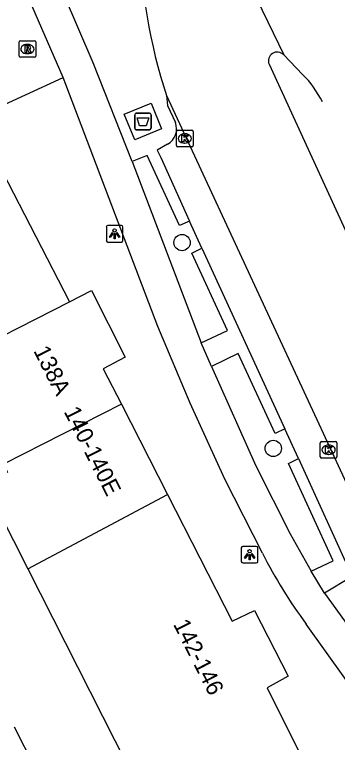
# Model space of a CAD drawing. Extents: x 161845 to 162341, y 381620 to 382158.
# Drawn here: x 162286.56 to 162305.98, y 381712.5 to 381756.3 of the extents above; entities that cross this region are included whole.
import ezdxf

# ---------------------------------------------------------------- set-up
doc = ezdxf.new("R2010")
doc.units = 0
for name, color, linetype in [('IMGEO_Afval_apart_plaats', 7, 'Continuous'), ('IMGEO_Boom', 7, 'Continuous'), ('IMGEO_Kolk', 7, 'Continuous'), ('IMGEO_Lichtpunt', 7, 'Continuous'), ('IMGEO_Pand', 7, 'Continuous'), ('IMGEO_Pand_nummerreeks', 7, 'Continuous'), ('IMGEO_Parkeervlak_open', 7, 'Continuous'), ('IMGEO_Rijbaan_lokaal_gesloten', 7, 'Continuous'), ('IMGEO_Rioolput', 7, 'Continuous'), ('IMGEO_Voetpad_gesloten', 7, 'Continuous'), ('IMGEO_Voetpad_open', 7, 'Continuous')]:
    doc.layers.add(name, color=color, linetype=linetype)

msp = doc.modelspace()

# ---------------------------------------------------------------- linework, layer by layer
at = {"layer": 'IMGEO_Afval_apart_plaats'}
for p, q in [((162293.788, 381749.468), (162293.788, 381750.268)), ((162293.788, 381750.268), (162293.788, 381749.468)), ((162293.888, 381750.368), (162294.678, 381750.368)), ((162294.678, 381750.368), (162293.888, 381750.368)), ((162294.778, 381750.268), (162294.778, 381749.468)), ((162294.778, 381749.468), (162294.778, 381750.268)), ((162294.678, 381749.368), (162293.888, 381749.368)), ((162293.888, 381749.368), (162294.678, 381749.368))]:
    msp.add_line(p, q, dxfattribs=at)
msp.add_lwpolyline([(162293.931, 381750.082), (162294.635, 381750.082), (162294.486, 381749.612), (162294.08, 381749.612), (162293.931, 381750.082)], dxfattribs=at)
for centre, start, end in [((162293.888, 381750.268), 90, 180), ((162293.888, 381750.268), 90, 180), ((162294.678, 381750.268), 0, 90), ((162294.678, 381750.268), 360, 90), ((162293.888, 381749.468), 180, 270), ((162293.888, 381749.468), 180, 270), ((162294.678, 381749.468), 270, 0), ((162294.678, 381749.468), 270, 0)]:
    msp.add_arc(centre, 0.1, start, end, dxfattribs=at)
at = {"layer": 'IMGEO_Boom'}
for centre in [(162296.638, 381742.582), (162302.124, 381730.193)]:
    msp.add_circle(centre, 0.489, dxfattribs=at)
at = {"layer": 'IMGEO_Kolk'}
for p, q in [((162296.302, 381748.421), (162296.302, 381749.273)), ((162296.377, 381749.347), (162297.229, 381749.347)), ((162297.303, 381749.273), (162297.303, 381748.421)), ((162296.79, 381749.127), (162296.815, 381749.127)), ((162296.813, 381748.567), (162296.788, 381748.567)), ((162297.229, 381748.347), (162296.377, 381748.347)), ((162304.953, 381729.689), (162304.953, 381730.541)), ((162305.028, 381730.615), (162305.88, 381730.615)), ((162305.441, 381730.395), (162305.466, 381730.395)), ((162305.954, 381730.541), (162305.954, 381729.689)), ((162305.88, 381729.615), (162305.028, 381729.615)), ((162305.464, 381729.835), (162305.439, 381729.835))]:
    msp.add_line(p, q, dxfattribs=at)
for points in [[(162296.302, 381748.421), (162296.302, 381749.273)], [(162296.377, 381749.347), (162297.229, 381749.347)], [(162297.303, 381749.273), (162297.303, 381748.421)], [(162296.623, 381749.047), (162296.746, 381749.047), (162296.746, 381748.896), (162296.876, 381749.047), (162297.04, 381749.047), (162296.894, 381748.896), (162297.047, 381748.647), (162296.895, 381748.647), (162296.81, 381748.811), (162296.746, 381748.744), (162296.746, 381748.647), (162296.623, 381748.647), (162296.623, 381749.047)], [(162297.229, 381748.347), (162296.377, 381748.347)], [(162304.953, 381729.689), (162304.953, 381730.541)], [(162305.028, 381730.615), (162305.88, 381730.615)], [(162305.954, 381730.541), (162305.954, 381729.689)], [(162305.274, 381730.315), (162305.397, 381730.315), (162305.397, 381730.164), (162305.527, 381730.315), (162305.691, 381730.315), (162305.545, 381730.164), (162305.698, 381729.915), (162305.546, 381729.915), (162305.461, 381730.079), (162305.397, 381730.012), (162305.397, 381729.915), (162305.274, 381729.915), (162305.274, 381730.315)], [(162305.88, 381729.615), (162305.028, 381729.615)]]:
    msp.add_lwpolyline(points, dxfattribs=at)
for centre, start, end in [((162296.379, 381749.271), 91.552, 178.448), ((162296.379, 381749.271), 91.552, 178.448), ((162297.227, 381749.271), 1.552, 88.448), ((162297.227, 381749.271), 1.552, 88.448), ((162296.379, 381748.423), 181.552, 268.448), ((162296.379, 381748.423), 181.552, 268.448), ((162297.227, 381748.423), 271.552, 358.448), ((162297.227, 381748.423), 271.552, 358.448), ((162305.03, 381730.539), 91.552, 178.448), ((162305.03, 381730.539), 91.552, 178.448), ((162305.878, 381730.539), 1.552, 88.448), ((162305.878, 381730.539), 1.552, 88.448), ((162305.03, 381729.691), 181.552, 268.448), ((162305.03, 381729.691), 181.552, 268.448), ((162305.878, 381729.691), 271.552, 358.448), ((162305.878, 381729.691), 271.552, 358.448)]:
    msp.add_arc(centre, 0.0765, start, end, dxfattribs=at)
for centre, major_axis, ratio, start_param, end_param in [((162296.789, 381748.847), (-0.387, 0.002), 0.722429, 4.712389, 7.853982), ((162296.814, 381748.847), (-0.39, 0.002), 0.717154, 1.570796, 4.712389), ((162305.44, 381730.115), (-0.387, 0.002), 0.722429, 4.712389, 7.853982), ((162305.465, 381730.115), (-0.39, 0.002), 0.717154, 1.570796, 4.712389)]:
    msp.add_ellipse(centre, major_axis=major_axis, ratio=ratio, start_param=start_param, end_param=end_param, dxfattribs=at)
at = {"layer": 'IMGEO_Lichtpunt'}
for p, q in [((162292.986, 381743.611), (162292.178, 381743.611)), ((162292.986, 381743.611), (162292.178, 381743.611)), ((162292.084, 381743.516), (162292.084, 381742.709)), ((162292.084, 381743.516), (162292.084, 381742.709)), ((162293.08, 381742.709), (162293.08, 381743.516)), ((162293.08, 381742.709), (162293.08, 381743.516)), ((162292.178, 381742.615), (162292.986, 381742.615)), ((162292.178, 381742.615), (162292.986, 381742.615)), ((162301.104, 381724.301), (162300.296, 381724.301)), ((162301.104, 381724.301), (162300.296, 381724.301)), ((162300.202, 381724.206), (162300.202, 381723.399)), ((162300.202, 381724.206), (162300.202, 381723.399)), ((162301.198, 381723.399), (162301.198, 381724.206)), ((162301.198, 381723.399), (162301.198, 381724.206)), ((162300.296, 381723.305), (162301.104, 381723.305)), ((162300.296, 381723.305), (162301.104, 381723.305))]:
    msp.add_line(p, q, dxfattribs=at)
for points in [[(162292.458, 381743.18), (162292.497, 381743.152), (162292.309, 381742.89), (162292.271, 381742.917), (162292.458, 381743.18)], [(162292.56, 381743.132), (162292.607, 381743.132), (162292.607, 381742.81), (162292.56, 381742.81), (162292.56, 381743.132)], [(162292.67, 381743.152), (162292.708, 381743.179), (162292.895, 381742.917), (162292.856, 381742.889), (162292.67, 381743.152)], [(162300.576, 381723.87), (162300.615, 381723.842), (162300.427, 381723.58), (162300.389, 381723.607), (162300.576, 381723.87)], [(162300.788, 381723.842), (162300.826, 381723.869), (162301.013, 381723.607), (162300.974, 381723.579), (162300.788, 381723.842)], [(162300.678, 381723.822), (162300.725, 381723.822), (162300.725, 381723.5), (162300.678, 381723.5), (162300.678, 381723.822)]]:
    msp.add_lwpolyline(points, dxfattribs=at)
for centre in [(162292.583, 381743.314), (162300.701, 381724.004)]:
    msp.add_circle(centre, 0.0994, dxfattribs=at)
for centre, start, end in [((162292.178, 381743.516), 90, 180), ((162292.178, 381743.516), 90, 180), ((162292.986, 381743.516), 0, 90), ((162292.986, 381743.516), 0, 90), ((162292.178, 381742.709), 180, 270), ((162292.178, 381742.709), 180, 270), ((162292.986, 381742.709), 270, 0), ((162292.986, 381742.709), 270, 360), ((162300.296, 381724.206), 90, 180), ((162300.296, 381724.206), 90, 180), ((162301.104, 381724.206), 0, 90), ((162301.104, 381724.206), 0, 90), ((162300.296, 381723.399), 180, 270), ((162300.296, 381723.399), 180, 270), ((162301.104, 381723.399), 270, 0), ((162301.104, 381723.399), 270, 360)]:
    msp.add_arc(centre, 0.0946, start, end, dxfattribs=at)
at = {"layer": 'IMGEO_Pand'}
for points in [[(162285.815, 381746.884), (162289.867, 381739.014)], [(162289.867, 381739.014), (162291.185, 381739.692), (162293.213, 381735.693), (162291.9, 381734.993), (162292.991, 381732.858)], [(162282.773, 381735.409), (162289.867, 381739.014)], [(162292.991, 381732.858), (162285.9, 381729.254)], [(162292.991, 381732.858), (162295.769, 381727.423)], [(162285.9, 381729.254), (162286.145, 381728.771), (162284.765, 381728.073), (162287.364, 381722.942)], [(162287.364, 381722.942), (162295.769, 381727.423)], [(162295.769, 381727.423), (162299.66, 381719.808), (162300.998, 381720.448), (162303.026, 381716.487), (162301.748, 381715.79), (162305.503, 381708.242)], [(162287.364, 381722.942), (162294.839, 381708.188), (162296.995, 381703.932)], [(162286.538, 381713.451), (162287.764, 381711.044)]]:
    msp.add_lwpolyline(points, dxfattribs=at)
at = {"layer": 'IMGEO_Parkeervlak_open'}
for points in [[(162297.836, 381742.243), (162297.084, 381743.867)], [(162303.648, 381729.58), (162302.821, 381731.377)]]:
    msp.add_lwpolyline(points, dxfattribs=at)
at = {"layer": 'IMGEO_Rijbaan_lokaal_gesloten'}
for points in [[(162295.318, 381769.244), (162302.75, 381753.874)], [(162303.888, 381752.705), (162302.75, 381753.874)], [(162301.871, 381753.308), (162324.878, 381703.181), (162325.155, 381702.899)], [(162295.695, 381751.431), (162310.161, 381720.255)]]:
    msp.add_lwpolyline(points, dxfattribs=at)
for centre, radius, start, end in [((162326.441, 381761.439), 32.333, 180.762, 198.0307), ((162302.362, 381753.511), 0.531, 43.0387, 202.5173), ((162299.246, 381748.115), 6.528, 26.7478, 44.6769)]:
    msp.add_arc(centre, radius, start, end, dxfattribs=at)
at = {"layer": 'IMGEO_Rioolput'}
for p, q in [((162286.839, 381753.803), (162286.839, 381754.655)), ((162286.914, 381754.729), (162287.766, 381754.729)), ((162287.327, 381754.509), (162287.352, 381754.509)), ((162287.84, 381754.655), (162287.84, 381753.803)), ((162287.766, 381753.729), (162286.914, 381753.729)), ((162287.35, 381753.949), (162287.325, 381753.949))]:
    msp.add_line(p, q, dxfattribs=at)
for points in [[(162286.839, 381753.803), (162286.839, 381754.655)], [(162286.914, 381754.729), (162287.766, 381754.729)], [(162287.84, 381754.655), (162287.84, 381753.803)], [(162287.428, 381754.427), (162287.176, 381754.429), (162287.176, 381754.029)], [(162287.176, 381754.029), (162287.3, 381754.029), (162287.3, 381754.191), (162287.311, 381754.191)], [(162287.354, 381754.348), (162287.3, 381754.348), (162287.3, 381754.267)], [(162287.3, 381754.267), (162287.352, 381754.267)], [(162287.358, 381754.162), (162287.429, 381754.029), (162287.569, 381754.029), (162287.504, 381754.155)], [(162287.766, 381753.729), (162286.914, 381753.729)]]:
    msp.add_lwpolyline(points, dxfattribs=at)
for centre, radius, start, end in [((162286.916, 381754.653), 0.0765, 91.552, 178.448), ((162286.916, 381754.653), 0.0765, 91.552, 178.448), ((162287.764, 381754.653), 0.0765, 1.552, 88.448), ((162287.764, 381754.653), 0.0765, 1.552, 88.448), ((162287.31, 381754.138), 0.0533, 26.0293, 88.6989), ((162287.336, 381754.456), 0.19, 274.7715, 282.9687), ((162287.36, 381754.252), 0.0964, 77.0061, 93.1865), ((162287.374, 381754.309), 0.0378, 276.6634, 79.6772), ((162287.427, 381754.317), 0.109, 350.3612, 89.416), ((162287.425, 381754.317), 0.112, 277.5842, 350.9817), ((162287.409, 381754.102), 0.108, 29.5134, 73.7905), ((162286.916, 381753.805), 0.0765, 181.552, 268.448), ((162286.916, 381753.805), 0.0765, 181.552, 268.448), ((162287.764, 381753.805), 0.0765, 271.552, 358.448), ((162287.764, 381753.805), 0.0765, 271.552, 358.448)]:
    msp.add_arc(centre, radius, start, end, dxfattribs=at)
for centre, major_axis, ratio, start_param, end_param in [((162287.326, 381754.229), (-0.387, 0.002), 0.722429, 4.712389, 7.853982), ((162287.351, 381754.229), (-0.39, 0.002), 0.717154, 1.570796, 4.712389)]:
    msp.add_ellipse(centre, major_axis=major_axis, ratio=ratio, start_param=start_param, end_param=end_param, dxfattribs=at)
at = {"layer": 'IMGEO_Voetpad_gesloten'}
for points in [[(162289.497, 381752.523), (162284.268, 381764.473), (162282.076, 381768.974), (162280.091, 381772.447), (162277.759, 381775.733), (162275.072, 381778.709), (162271.828, 381781.089), (162266.754, 381783.434), (162197.313, 381814.891), (162168.761, 381826.912), (162165.238, 381828.801), (162160.086, 381831.935), (162154.18, 381835.7), (162147.552, 381840.181), (162140.263, 381845.513), (162134.882, 381849.978)], [(162293.643, 381747.456), (162291.289, 381753.398), (162289.504, 381757.563)], [(162301.472, 381723.885), (162299.208, 381728.355), (162297.128, 381732.914), (162295.191, 381737.537), (162289.497, 381752.523)], [(162294.773, 381750.974), (162295.407, 381749.42), (162293.793, 381748.761), (162293.159, 381750.315), (162294.773, 381750.974)], [(162293.643, 381747.456), (162297.795, 381736.557)], [(162298.402, 381735.121), (162297.795, 381736.557)], [(162298.402, 381735.121), (162301.083, 381729.14), (162303.141, 381725.051), (162304.396, 381722.807)], [(162305.205, 381721.481), (162304.396, 381722.807)], [(162305.205, 381721.481), (162310.281, 381714.458)], [(162308.746, 381713.124), (162304.099, 381719.625)]]:
    msp.add_lwpolyline(points, dxfattribs=at)
msp.add_arc((162328.661, 381737.712), 30.503, 206.955, 216.3665, dxfattribs=at)
at = {"layer": 'IMGEO_Voetpad_open'}
for points in [[(162284.936, 381750.434), (162289.497, 381752.523)], [(162295.695, 381751.431), (162295.755, 381750.831), (162296.234, 381749.807)], [(162295.76, 381748.502), (162295.14, 381748.145), (162295.356, 381747.694), (162297.084, 381743.867)], [(162297.084, 381743.867), (162296.479, 381743.618), (162294.53, 381747.813), (162293.643, 381747.456)], [(162297.795, 381736.557), (162299.371, 381737.283), (162297.229, 381741.95), (162297.836, 381742.243)], [(162297.836, 381742.243), (162302.821, 381731.377)], [(162302.821, 381731.377), (162302.228, 381731.099), (162300.005, 381735.91), (162298.402, 381735.121)], [(162304.396, 381722.807), (162305.722, 381723.43), (162303.034, 381729.292), (162303.648, 381729.58)], [(162303.648, 381729.58), (162306.86, 381722.485)], [(162306.86, 381722.485), (162305.205, 381721.481)]]:
    msp.add_lwpolyline(points, dxfattribs=at)
msp.add_arc((162295.27, 381749.419), 1.039, 298.1252, 21.9509, dxfattribs=at)

# ---------------------------------------------------------------- texts
at = {"layer": 'IMGEO_Pand_nummerreeks'}
for s, rotation, p in [('138A', 296.9325, (162287.681, 381736.07)), ('140-140E', 296.8825, (162289.506, 381732.416)), ('142-146', 296.9704, (162296.083, 381719.616))]:
    msp.add_text(s, height=1, rotation=rotation, dxfattribs=at).set_placement(p)

doc.saveas('drawing.dxf')
